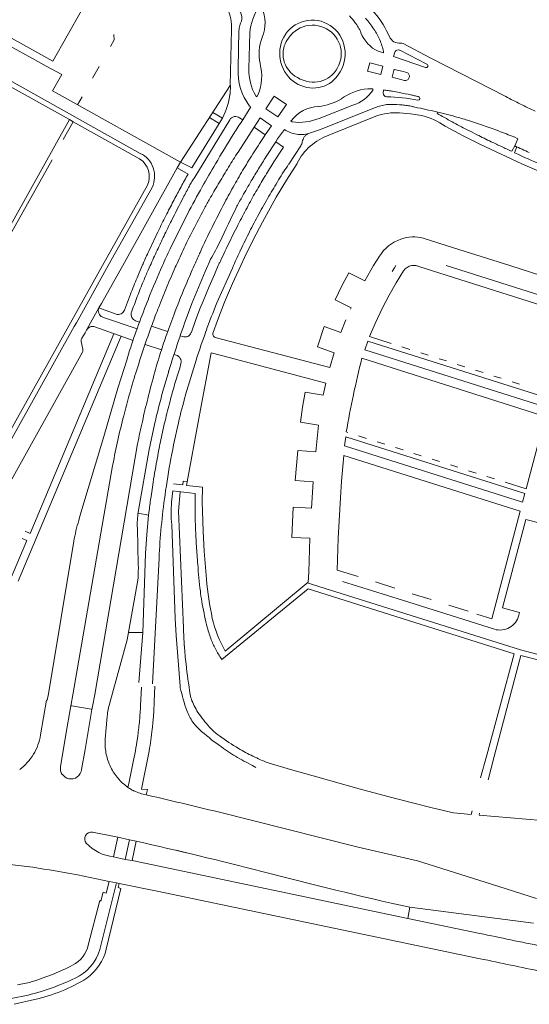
# Model space of a CAD drawing. Extents: x 145000 to 155000, y 457500 to 470000.
# Tile 513 of 548: x 153853 to 153996, y 467292 to 467569. Entities that reach past the tile are written whole.
import ezdxf

# ---------------------------------------------------------------- set-up
doc = ezdxf.new("R2010")
doc.units = 0
doc.header["$LTSCALE"] = 0.2
doc.header["$MEASUREMENT"] = 0
doc.layers.add('kant verharding', color=252, linetype='Continuous', lineweight=0)

msp = doc.modelspace()

# ---------------------------------------------------------------- linework, layer by layer
at = {"layer": 'kant verharding', "lineweight": 0}
for p, q in [((153915.03, 467568.02), (153915.15, 467568.28)), ((153917.72, 467565.6), (153917.47, 467555.45)), ((153949.05, 467565.67), (153949.05, 467565.62)), ((153957.1, 467564.51), (153956.27, 467566.17)), ((153921.24, 467564.27), (153921.25, 467564.32)), ((153927.8, 467565.21), (153927.76, 467565.12)), ((153928.77, 467564.25), (153928.74, 467564.21)), ((153953.94, 467560.38), (153955.36, 467559.92)), ((153955.36, 467559.92), (153955.44, 467560.28)), ((153958.23, 467558.92), (153958.63, 467560.12)), ((153959.96, 467560.72), (153967.63, 467556.77)), ((153968.78, 467558.49), (153960.99, 467562.55)), ((153967.25, 467555.81), (153958.23, 467558.92)), ((153989.86, 467547.61), (153968.78, 467558.49)), ((153873.47, 467552.86), (153875.31, 467556.14)), ((153920.66, 467556.85), (153920.62, 467556.91)), ((153955.25, 467556.21), (153954.65, 467553.84)), ((153957.84, 467553.09), (153958.42, 467555.31)), ((153846.31, 467552.64), (153866.94, 467541.13)), ((153846.54, 467554.16), (153886.85, 467531.6)), ((153864.76, 467553.81), (153862.2, 467549.26)), ((153961.32, 467552.19), (153957.86, 467553.06)), ((153962.64, 467553.04), (153962.52, 467552.77)), ((153912.17, 467548.28), (153912.27, 467550.75)), ((153950.96, 467549.8), (153952.44, 467549.79)), ((153952.44, 467549.79), (153952.4, 467549.38)), ((153955.3, 467548.6), (153955.4, 467549.47)), ((153869.22, 467545.32), (153870.48, 467547.56)), ((153919.42, 467547.8), (153919.76, 467547.59)), ((153919.76, 467547.59), (153920.1, 467548.18)), ((153956.36, 467547.57), (153956.28, 467547.55)), ((153965.11, 467546.61), (153965.05, 467546.62)), ((153965.22, 467547.61), (153965.27, 467547.6)), ((153910.02, 467541.55), (153907.32, 467543.17)), ((153918.05, 467544.72), (153917.69, 467544.95)), ((153925.64, 467541.88), (153922.27, 467544.17)), ((153937.09, 467544.87), (153937.14, 467544.86)), ((153946.78, 467545.23), (153937.25, 467541.46)), ((153970.48, 467542.88), (153970.71, 467543.26)), ((153867.98, 467540.52), (153886.71, 467530.06)), ((153902.22, 467524.92), (153912.08, 467541.09)), ((153906.4, 467541.73), (153909.11, 467540.07)), ((153910.02, 467541.55), (153909.11, 467540.07)), ((153910.02, 467541.55), (153909.11, 467540.07)), ((153910.02, 467541.55), (153909.11, 467540.07)), ((153910.02, 467541.55), (153909.11, 467540.07)), ((153910.05, 467541.58), (153910.02, 467541.55)), ((153914.88, 467541.6), (153915.75, 467541.06)), ((153920.63, 467541.65), (153923.9, 467539.42)), ((153929.3, 467540.76), (153929.37, 467540.84)), ((153929.63, 467540.47), (153929.3, 467540.76)), ((153940.04, 467536.79), (153953.25, 467542.08)), ((153922.11, 467536.84), (153918.95, 467539.04)), ((153928.69, 467528.61), (153932.09, 467533.79)), ((153992.37, 467533.71), (153991.54, 467532.21)), ((153992.27, 467531.82), (153992.99, 467533.43)), ((153845.33, 467500), (153862.03, 467529.83)), ((153897.3, 467527.55), (153900.37, 467525.79)), ((153876.24, 467500), (153888.91, 467522.66)), ((153877.89, 467500), (153890.22, 467522.05)), ((153903.53, 467503.33), (153903.59, 467503.42)), ((153903.73, 467503.72), (153903.59, 467503.42)), ((153952.62, 467500), (153954.24, 467502.62)), ((153839.41, 467434.13), (153876.24, 467500)), ((153887.44, 467500), (153885.97, 467496.53)), ((153889.68, 467500), (153889.11, 467498.72)), ((153896.96, 467500), (153896.75, 467499.53)), ((153905.91, 467500), (153905.19, 467498.36)), ((153908.87, 467500), (153907.76, 467497.49)), ((153908.47, 467489.54), (153912.83, 467499.27)), ((153909.47, 467501.29), (153909.26, 467500.88)), ((153913.15, 467500), (153912.83, 467499.27)), ((153958.5, 467499.39), (153957.85, 467498.34)), ((153958.86, 467500), (153958.5, 467499.39)), ((153965.36, 467499.74), (154000, 467488.8)), ((154000, 467491.53), (153973.1, 467500)), ((153990.97, 467500), (154000, 467497.14)), ((153905.19, 467498.36), (153903.73, 467494.94)), ((153907.76, 467497.49), (153906.3, 467494.08)), ((153903.73, 467494.94), (153901.44, 467489.36)), ((153906.3, 467494.08), (153904.57, 467489.95)), ((153884.14, 467491.98), (153882.47, 467487.47)), ((153889.24, 467490.75), (153889.18, 467490.55)), ((153880.08, 467486.35), (153875.26, 467488.15)), ((153901.44, 467489.36), (153900.44, 467486.76)), ((153903.69, 467487.78), (153902.46, 467484.53)), ((153904.57, 467489.95), (153903.69, 467487.78)), ((153885.99, 467482.2), (153876.22, 467485.52)), ((153884.35, 467486.73), (153884.43, 467486.86)), ((153884.84, 467478.93), (153874.11, 467482.72)), ((153886.68, 467484.11), (153885.58, 467484.48)), ((153890.06, 467482.96), (153894.6, 467481.4)), ((153902.46, 467484.53), (153901.3, 467481.26)), ((153881.48, 467480.11), (153852.47, 467411.13)), ((153898.78, 467480), (153898.12, 467480.23)), ((153901.3, 467481.26), (153901.25, 467481.14)), ((153870.21, 467478.59), (153870.72, 467476.42)), ((153870.28, 467479.21), (153870.24, 467479.09)), ((153892.85, 467476.24), (153888.24, 467477.81)), ((153960.59, 467477.1), (153962.84, 467476.38)), ((153870.59, 467475.62), (153846.85, 467433.08)), ((153896.39, 467474.99), (153897.03, 467474.79)), ((153949.31, 467473.88), (154000, 467457.79)), ((153965.89, 467475.41), (153968, 467474.75)), ((153898.3, 467472.39), (153898, 467471.14)), ((153971.06, 467473.78), (153973.13, 467473.13)), ((153976.18, 467472.15), (153978.29, 467471.49)), ((153981.34, 467470.52), (153983.46, 467469.86)), ((153986.52, 467468.89), (153988.59, 467468.25)), ((153991.65, 467467.28), (153993.73, 467466.61)), ((153944.46, 467449.18), (153944.79, 467451.73)), ((153944.93, 467453.12), (153945.36, 467452.99)), ((153948.4, 467452.02), (153950.6, 467451.33)), ((153874.07, 467379.18), (153886.13, 467449.74)), ((153944.46, 467449.18), (153994.6, 467433.36)), ((153953.65, 467450.36), (153955.75, 467449.69)), ((153958.8, 467448.73), (153960.9, 467448.07)), ((153963.95, 467447.1), (153966.05, 467446.43)), ((153969.1, 467445.47), (153971.2, 467444.8)), ((153974.25, 467443.85), (153976.35, 467443.18)), ((153979.39, 467442.21), (153981.48, 467441.56)), ((153984.52, 467440.58), (153986.66, 467439.91)), ((153890.51, 467438.92), (153889.91, 467434.96)), ((153896.1, 467436.53), (153895.73, 467433.33)), ((153895.93, 467436.55), (153902.35, 467435.78)), ((153889.25, 467429.68), (153886.29, 467430.25)), ((153889.4, 467430.99), (153889.25, 467429.68)), ((153993.94, 467430.84), (153985.9, 467400.46)), ((153895.74, 467427.03), (153896.69, 467400.54)), ((153995.51, 467428.49), (153988.92, 467403.57)), ((153995.51, 467428.49), (153999.89, 467427.32)), ((153886.06, 467425.97), (153886.33, 467415.77)), ((153868.16, 467422.34), (153861.02, 467379.32)), ((153890.29, 467382.17), (153892.17, 467417.6)), ((153942.36, 467414.22), (153948.27, 467412.39)), ((153953.19, 467410.86), (153958.58, 467409.15)), ((153934.22, 467408.93), (153909.89, 467389.03)), ((153934.22, 467408.93), (153992.19, 467390.63)), ((153963.5, 467407.56), (153968.86, 467405.9)), ((153973.79, 467404.34), (153979.22, 467402.6)), ((153981.74, 467401.82), (153985.9, 467400.46)), ((153993.33, 467402.4), (153988.92, 467403.57)), ((153896.69, 467400.54), (153897, 467395.81)), ((153883.61, 467396.66), (153887.61, 467396.59)), ((153887.61, 467396.59), (153886.48, 467382.52)), ((153897, 467395.81), (153897.35, 467391.09)), ((153897.35, 467391.09), (153898.1, 467381.52)), ((153984.55, 467362.09), (153992.19, 467390.63)), ((153909.51, 467389.55), (153909.92, 467388.89)), ((153994.11, 467390.1), (153986.56, 467361.65)), ((153994.11, 467390.1), (154000, 467388.67)), ((153886.96, 467376.05), (153887.2, 467381.26)), ((153890.83, 467377.16), (153891, 467381.52)), ((153898.1, 467381.52), (153898.17, 467381.07)), ((153860.45, 467377.59), (153858.79, 467367.75)), ((153867.86, 467379.07), (153867.45, 467376.47)), ((153874.07, 467379.18), (153873.43, 467375.82)), ((153867.45, 467376.47), (153867.37, 467375.97)), ((153867.62, 467375.92), (153867.37, 467375.97)), ((153873.02, 467374.98), (153867.62, 467375.92)), ((153873.27, 467374.94), (153873.02, 467374.98)), ((153873.43, 467375.82), (153873.27, 467374.94)), ((153877.56, 467373), (153877.02, 467366.58)), ((153883.79, 467354.56), (153884.96, 467360.64)), ((153982.76, 467355.69), (153984.55, 467362.09)), ((153986.56, 467361.65), (153984.91, 467355.12)), ((153918.51, 467359.16), (153919.48, 467358.57)), ((153922.88, 467359.89), (153929.21, 467358.05)), ((153929.21, 467358.05), (153935.57, 467356.23)), ((153935.57, 467356.23), (153944.86, 467353.6)), ((153888.56, 467350.9), (153888.9, 467352.39)), ((153944.86, 467353.6), (153948.54, 467352.58)), ((153948.54, 467352.58), (153956.66, 467350.4)), ((153888.56, 467350.9), (153890.45, 467350.45)), ((153956.66, 467350.4), (153963.16, 467348.72)), ((153963.16, 467348.72), (153969.15, 467347.24)), ((153969.15, 467347.24), (153975.15, 467345.82)), ((153880.57, 467338.93), (153879.38, 467333.38)), ((153882.67, 467332.71), (153883.83, 467338.24)), ((153883.83, 467338.24), (153885.7, 467337.83)), ((153884.56, 467332.34), (153885.7, 467337.83)), ((153878.08, 467326.49), (153869.18, 467328.34)), ((153875.46, 467307.33), (153880.23, 467326.07)), ((153880.23, 467326.07), (153878.08, 467326.49)), ((153880.96, 467325.91), (153880.23, 467326.07)), ((153998.5, 467321.72), (153985.85, 467325.71)), ((153962.25, 467316.08), (153962.84, 467319.2)), ((153962.84, 467319.2), (153997.68, 467314.74)), ((153982.53, 467311.85), (153962.25, 467316.08)), ((153982.62, 467304.72), (153947.69, 467311.99)), ((153852.29, 467297.4), (153855.65, 467298.02)), ((153850.55, 467293.48), (153855.35, 467294.49)), ((153851.32, 467291.87), (153857.1, 467293.19))]:
    msp.add_line(p, q, dxfattribs=at)
at = {"layer": 'kant verharding', "lineweight": 0, "flags": 128}
for points in [[(153850.6, 467564.04), (153862.21, 467557.56), (153874.34, 467579.15)], [(153912.62, 467566.57), (153912.24, 467550.78), (153898.25, 467529.16)], [(153914.43, 467555.51), (153914.66, 467566.26), (153914.7, 467566.48)], [(153878.46, 467561.72), (153879.54, 467563.65), (153879.42, 467565.14)], [(153850.03, 467561.97), (153856.5, 467558.39), (153860.38, 467556.24), (153864.76, 467553.81)], [(153954.65, 467553.84), (153950.92, 467554.79), (153951.54, 467557.17), (153955.25, 467556.21)], [(153958.43, 467555.3), (153960.57, 467554.74), (153961.94, 467554.37)], [(153862.18, 467549.27), (153863.2, 467548.67), (153898.2, 467529.19), (153897.3, 467527.55), (153881.93, 467500)], [(153922.27, 467544.17), (153924.65, 467547.76), (153928.05, 467545.35), (153925.64, 467541.88)], [(153918.04, 467544.71), (153915.75, 467541.06), (153915.57, 467540.78)], [(153934.31, 467537.23), (153937.38, 467538.3), (153952.67, 467544.36)], [(153865.19, 467535.49), (153867.98, 467540.52), (153866.94, 467541.13), (153843.92, 467500)], [(153914.42, 467531.99), (153918.95, 467539.04), (153920.63, 467541.65)], [(153959.93, 467543.07), (153963.03, 467542.74), (153966.23, 467542.27)], [(153909.11, 467540.07), (153901.41, 467527.55), (153898.2, 467529.19)], [(153923.9, 467539.42), (153922.11, 467536.84), (153921.99, 467536.66)], [(153922.36, 467530.7), (153925.03, 467534.87), (153925.59, 467535.74), (153927.49, 467538.33)], [(154000, 467526.27), (153994.35, 467528.7), (153982.77, 467534.1), (153977.81, 467536.61), (153972.8, 467539.3)], [(153925.03, 467534.87), (153927.21, 467533.34), (153924.54, 467529.24)], [(153992.17, 467536.25), (153993.28, 467535.76), (153992.39, 467533.71)], [(153915.19, 467500), (153916.22, 467502.26), (153918.66, 467507.22), (153921.31, 467512.26), (153925.16, 467519.27), (153928.07, 467524.12), (153931.05, 467528.81)], [(153966.6, 467507.71), (153975.12, 467505.02), (153990.97, 467500)], [(153840.96, 467433.95), (153868.27, 467482.8), (153868.89, 467483.9), (153872.27, 467489.94), (153872.88, 467491.05), (153877.89, 467500)], [(153881.93, 467500), (153875.94, 467489.29), (153875.26, 467488.15)], [(153907.39, 467481.19), (153908.61, 467484.55), (153910.65, 467489.73), (153912.89, 467494.96), (153915.19, 467500)], [(153946.1, 467487.7), (153946.27, 467488.09), (153941.76, 467490.33), (153943.7, 467494.34), (153945.61, 467497.98), (153950.11, 467495.69), (153951.83, 467498.72), (153952.62, 467500)], [(153957.54, 467478.06), (153951.48, 467479.99), (153953.06, 467483.68), (153955.15, 467488.09), (153957.01, 467491.64), (153958.98, 467495.12), (153961.05, 467498.55)], [(153875.26, 467488.15), (153871.94, 467482.16), (153871.77, 467481.84)], [(153907.99, 467479.77), (153940.31, 467471.25), (153941.51, 467475.46), (153936.77, 467477.1), (153938.66, 467482.87), (153943.43, 467481.2), (153944.82, 467484.76)], [(153854.47, 467425.15), (153855.86, 467424.51), (153879.44, 467480.77)], [(153871.77, 467481.84), (153871.32, 467481.08), (153870.44, 467479.55), (153870.28, 467479.21)], [(154000, 467460.51), (153950.16, 467476.27), (153950.99, 467478.69), (154000, 467463.18)], [(153883.89, 467476.11), (153883.08, 467473.36), (153880.61, 467465.51), (153876.58, 467451.84), (153869.88, 467429.37), (153869.57, 467428.17)], [(153904.46, 467437.54), (153899.9, 467438.09), (153903.58, 467457.93), (153906.88, 467475.44), (153911.91, 467474.15), (153939.2, 467466.91), (153938.43, 467463.49), (153933.33, 467464.3), (153932.61, 467460.13), (153932.03, 467455.89), (153937.12, 467455.01), (153936.33, 467447.54), (153931.24, 467447.95), (153930.51, 467439.47), (153935.6, 467439.09), (153935.1, 467431.67), (153930, 467431.93), (153929.58, 467423.43), (153934.67, 467423.19), (153934.34, 467413.61), (153934.21, 467410.84), (153910.84, 467391.41)], [(153994.6, 467433.36), (153995.26, 467435.79), (153944.79, 467451.73)], [(154000, 467453.72), (153995.61, 467437.15), (153989.71, 467438.95)], [(153889.67, 467449.38), (153889.43, 467448.17), (153886.33, 467430.49)], [(153942.36, 467414.22), (153942.65, 467423.17), (153943.25, 467434.57), (153943.59, 467439.3), (153944.25, 467446.54), (153993.94, 467430.84)], [(153879.13, 467443.97), (153879.02, 467443.63), (153867.86, 467379.07)], [(153896.23, 467438.56), (153898.89, 467438.24), (153898.98, 467439.31), (153900.03, 467439.18)], [(153899.08, 467397.97), (153897.68, 467430.8), (153898.12, 467436.26)], [(153889.25, 467429.68), (153888.71, 467424.24), (153888.32, 467418.91), (153887.61, 467396.59)], [(153904.42, 467430.8), (153904.56, 467425.07), (153904.86, 467419.56), (153905.52, 467411.65)], [(153849.31, 467409.2), (153854.93, 467422.55), (153853.6, 467423.1)], [(153886.25, 467411.95), (153883.24, 467394.53), (153878.3, 467376.84)], [(153933.9, 467410.59), (153993.97, 467391.73), (154000, 467390.16)], [(153986.63, 467397.54), (153960.77, 467405.73), (153943.86, 467411.03)], [(153993.33, 467402.4), (153993.68, 467402.3), (153993.48, 467401.48)], [(153861.02, 467379.32), (153860.64, 467377.56), (153860.45, 467377.59)], [(153867.37, 467375.97), (153865.96, 467367.85), (153864.4, 467358.76)], [(153870.37, 467358.03), (153871.32, 467363.63), (153873.27, 467374.94)], [(153888.9, 467352.39), (153887.24, 467352.53), (153889.37, 467363.22)], [(153883.09, 467353.25), (153883.49, 467353.19), (153883.79, 467354.56)], [(153975.15, 467345.82), (153980.06, 467345.31), (153980.34, 467346.34)], [(153908.46, 467346.16), (153948.25, 467336.16), (153964.95, 467332.26), (153985.85, 467325.71)], [(153982.49, 467345.77), (153982.36, 467345.17), (154000, 467343.67)], [(153873.42, 467340.39), (153880.57, 467338.93), (153883.83, 467338.24)], [(153962.25, 467316.08), (153884.56, 467332.34), (153882.67, 467332.71), (153879.38, 467333.38)], [(153872.25, 467308.55), (153875.45, 467321.13), (153875.79, 467320.97), (153876.43, 467323.45), (153877.27, 467323.19), (153878.08, 467326.49)], [(153877.32, 467307.43), (153881.43, 467324.53), (153880.7, 467324.77), (153880.96, 467325.91)], [(153880.96, 467325.91), (153891.62, 467323.73), (153947.69, 467311.99)]]:
    msp.add_lwpolyline(points, dxfattribs=at)
at = {"layer": 'kant verharding', "lineweight": 0}
for centre, radius, start, end in [((153900.31, 467567.05), 12.32, 357.7484, 25.5322), ((153911.88, 467569.81), 3.61, 334.8485, 57.2407), ((153935.85, 467563.34), 18.28, 147.953, 172.9005), ((153911.8, 467568.27), 10.24, 337.3341, 25.3351), ((153935.83, 467556.06), 22.81, 26.3334, 46.7808), ((153935.35, 467560), 9.17, 98.1078, 145.4578), ((153935.35, 467560), 9.17, 50.7766, 98.121), ((153930.27, 467555.77), 21.34, 36.7277, 43.1357), ((153935.76, 467559.83), 14.51, 30.2902, 36.8607), ((153934.29, 467554.52), 22.04, 33.2925, 43.4444), ((153919.36, 467566.3), 4.66, 158.355, 177.7964), ((153935.41, 467559.67), 8.07, 97.0891, 145.3981), ((153935.43, 467559.66), 8.08, 49.0115, 97.2259), ((153935.48, 467559.7), 8.02, 0.9266, 49.068), ((153935.25, 467559.87), 9.34, 3.4724, 50.7855), ((153935.34, 467559.56), 15.01, 23.9916, 30.3407), ((153957.81, 467568.9), 9.35, 200.4926, 245.5747), ((153936.37, 467555.85), 19.58, 23.2443, 33.3931), ((153933.42, 467559.55), 13.06, 158.7954, 191.6361), ((153936.02, 467559.75), 9.86, 146.9814, 189.4709), ((153934.32, 467559.62), 7.23, 140.5741, 182.5069), ((153936.01, 467555.69), 19.97, 13.3121, 23.2649), ((153959.96, 467565.77), 3.13, 203.6251, 274.4582), ((153960.4, 467560.76), 1.89, 71.8449, 95.2599), ((153935.27, 467559.7), 8.23, 313.4742, 0.9533), ((153934.11, 467559.8), 10.48, 318.9314, 3.4689), ((153959.57, 467559.81), 0.99, 66.9423, 161.5024), ((153936.02, 467559.74), 9.86, 189.4555, 231.9578), ((153934.33, 467559.6), 7.23, 182.3663, 224.2926), ((153930.61, 467554.72), 16.2, 177.2153, 217.1037), ((153932.04, 467555.09), 14.57, 178.5616, 209.9758), ((153907.17, 467553.36), 13.93, 338.1536, 14.4971), ((153935.94, 467561.15), 9.47, 224.1974, 266.0452), ((153961.67, 467553.38), 1.03, 340.9702, 74.9867), ((153967.38, 467556.31), 0.52, 255.2552, 297.3574), ((153967.39, 467556.31), 0.516, 20.7726, 62.6236), ((153967.36, 467556.33), 0.545, 298.1351, 338.1643), ((153967.38, 467556.31), 0.519, 339.4632, 20.849), ((153935.61, 467559.22), 9.19, 231.9528, 274.4377), ((153935.81, 467559.11), 7.42, 265.9262, 313.5384), ((153935.68, 467558.43), 8.4, 274.4074, 318.9721), ((153961.58, 467553.18), 1.02, 255.105, 336.3321), ((153952.13, 467535.37), 14.47, 94.6206, 126.7759), ((153943.75, 467555.21), 10.43, 286.8623, 325.9954), ((153951.9, 467517.2), 32.47, 81.5044, 83.8105), ((153950.14, 467503.31), 46.47, 80.2831, 81.8819), ((153948.72, 467493.23), 56.64, 78.6491, 80.5918), ((153925.45, 467373.19), 178.91, 77.843, 78.9096), ((153891.08, 467551.27), 21.29, 332.9509, 352.0045), ((153935.83, 467559.52), 14.72, 275.1229, 301.2624), ((153956.46, 467548.69), 1.16, 184.4244, 261.3127), ((153954.68, 467491.72), 55.87, 79.2951, 88.2762), ((153953.4, 467501.59), 47.51, 76.8811, 78.1769), ((153948.55, 467479.68), 69.95, 76.2096, 77.0894), ((153965.17, 467547.11), 0.5, 262.984, 78.1102), ((154062.24, 467685.55), 155.77, 242.312, 244.0157), ((153937.79, 467534.12), 10.77, 93.7601, 141.4246), ((153957.26, 467534.45), 10.92, 106.0915, 114.86), ((153957.33, 467534.58), 10.82, 97.7782, 106.6318), ((153957.53, 467533.74), 11.68, 89.763, 98.1894), ((153957.52, 467507.8), 37.61, 85.2158, 89.9069), ((153959.28, 467528.21), 17.12, 80.5145, 85.401), ((153959.63, 467529.47), 15.83, 75.7065, 80.9969), ((153931.93, 467382.38), 165.46, 76.8378, 79.0059), ((153933.3, 467387.38), 160.28, 74.6673, 76.9051), ((154064.79, 467686.06), 157.37, 243.2664, 244.9284), ((153913.71, 467540.1), 1.91, 52.2174, 148.6304), ((153969.03, 467504.11), 64.83, 145.5558, 147.4373), ((153931.48, 467556.08), 15.72, 263.2458, 291.5643), ((153959.06, 467525.9), 17.19, 87.0909, 109.7381), ((153960.49, 467520.76), 22.26, 56.4084, 75.047), ((154088.96, 467751.92), 240.28, 240.4571, 241.6068), ((154089.43, 467751.66), 240.27, 241.478, 242.6274), ((153953.1, 467458.78), 86.19, 72.4875, 74.8111), ((153931.33, 467388.52), 159.74, 70.9262, 72.6248), ((153971.26, 467501.66), 68.03, 146.7132, 148.5055), ((153932.1, 467545.45), 8.48, 237.0901, 249.4137), ((154049.44, 467673.57), 152.54, 242.4814, 243.6422), ((153935.75, 467399.92), 147.53, 69.3101, 71.1015), ((153933.25, 467392.1), 155.72, 67.7696, 69.4671), ((154347.98, 467267.44), 511.63, 148.1785, 149.2985), ((154077.69, 467431.43), 187.93, 145.947, 147.6291), ((153932.14, 467545.31), 8.36, 248.8187, 261.4628), ((153932.18, 467544.94), 8, 260.7866, 273.1598), ((153945.58, 467521.5), 16.27, 109.8987, 153.2702), ((153935.25, 467534.52), 2.73, 157.4051, 173.4668), ((153932.21, 467544.81), 7.87, 272.9319, 285.4777), ((153935.24, 467534.61), 2.69, 142.7202, 159.0542), ((153935.41, 467534.58), 2.85, 128.35, 144.3145), ((153935.48, 467534.6), 2.88, 114.019, 129.6659), ((154122.58, 467819.6), 315.87, 243.5147, 244.3326), ((154097.6, 467766.99), 257.63, 244.2714, 244.9798), ((153929.36, 467535.56), 3.26, 327.0396, 346.4948), ((154074.73, 467717.19), 202.83, 244.8844, 245.784), ((154096.23, 467755.67), 245.04, 244.9283, 245.9791), ((153883.62, 467525.11), 5.83, 335.1235, 58.0149), ((153883.82, 467525.23), 7.08, 41.8751, 64.5579), ((153883.84, 467525.21), 7.08, 19.3555, 42.0429), ((154140.51, 467387.42), 268.36, 147.4023, 148.4704), ((154076.28, 467431.77), 186.56, 147.4872, 149.1822), ((154076.58, 467431.83), 183.19, 147.3357, 148.5899), ((154100.88, 467766.79), 258.86, 245.194, 247.0641), ((153883.71, 467525.16), 7.22, 356.9375, 19.4091), ((154143.03, 467388.96), 273.36, 149.2673, 150.8264), ((154154.26, 467378), 285, 148.3016, 149.3073), ((154070.26, 467434.93), 179.77, 149.0621, 150.7596), ((154067.04, 467436.65), 172.54, 148.3064, 149.6387), ((154089.78, 467423.85), 195.98, 147.4685, 148.8116), ((154081.67, 467428.77), 182.68, 146.8691, 148.5344), ((153883.71, 467525.17), 7.22, 334.3568, 356.8399), ((154101.61, 467411.61), 231.38, 150.431, 151.4517), ((153941.48, 467500.06), 46.47, 147.648, 149.4634), ((154122.33, 467403.22), 237.15, 149.4201, 150.6212), ((154084.59, 467426.87), 189.98, 148.7796, 150.1654), ((154093.34, 467421.17), 196.6, 148.4199, 149.9672), ((154087.4, 467418.67), 215.52, 151.2954, 152.3912), ((153997.53, 467468.41), 110.84, 150.8527, 152.7508), ((154186.79, 467364.26), 323.61, 150.785, 152.333), ((153928.71, 467507.16), 31.87, 148.8016, 151.4478), ((154158.99, 467374.44), 290.89, 149.1807, 150.1447), ((154086.23, 467425.38), 198.37, 150.606, 152.2394), ((154084.97, 467426.21), 190.65, 150.05, 151.5911), ((154092.81, 467414.93), 222.05, 152.1815, 153.3314), ((154306.94, 467307.42), 459.63, 152.5692, 153.4805), ((153999.81, 467465.37), 107.58, 149.9421, 151.6113), ((153999.65, 467471.73), 96.64, 150.3337, 152.2595), ((154100.25, 467416.77), 204.79, 149.8684, 151.4935), ((154121.24, 467398.57), 246.16, 151.3698, 152.8833), ((154168.18, 467381.56), 291.29, 152.1213, 153.6637), ((154256.68, 467346.81), 382.38, 153.6206, 155.2742), ((154115.19, 467409.13), 225.35, 151.4274, 152.8066), ((154154.17, 467382.96), 291.24, 153.1294, 154.1029), ((154161.96, 467379.12), 297.89, 153.3699, 154.2799), ((154269.38, 467323.49), 415.69, 152.6411, 154.1492), ((154100.61, 467416.3), 205.33, 151.427, 153.005), ((154235.48, 467342.52), 382.04, 153.9727, 154.9088), ((154140.01, 467387.62), 267.87, 152.6293, 154.0104), ((154165.74, 467382.35), 288.77, 153.5885, 155.1443), ((154149.07, 467391.25), 263.66, 152.7164, 154.026), ((154126.61, 467395.72), 258.83, 154.1951, 155.1946), ((154091.77, 467420.49), 195.55, 152.9235, 154.5675), ((153963.99, 467496.65), 11.43, 108.6685, 148.5433), ((153963.83, 467497.66), 10.42, 74.5827, 109.6352), ((154027.79, 467439.39), 152.87, 154.7814, 156.2222), ((154103.13, 467407.12), 229.63, 154.8415, 156.1413), ((154149.5, 467387.89), 276.31, 154.9225, 156.0618), ((153819.22, 467551.72), 100.73, 330.2722, 333.485), ((154123.18, 467403.38), 235.07, 153.9203, 155.3864), ((154081.65, 467426.42), 183.87, 154.882, 156.41), ((154183.56, 467368.11), 322.12, 154.9852, 155.8289), ((154135.99, 467397.5), 255.41, 155.5234, 156.3408), ((154098.67, 467415.12), 210.63, 155.7077, 156.2354), ((153979.77, 467460.23), 100.53, 156.0528, 156.6942), ((154115.46, 467401.4), 243.22, 156.0846, 158.4481), ((154142.64, 467390.64), 268.92, 156.1158, 157.397), ((154171.72, 467381.33), 294.63, 156.2484, 157.2776), ((153975.68, 467470.67), 72.97, 155.5459, 156.2984), ((153963.91, 467496.56), 3.49, 99.2261, 145.1284), ((153963.92, 467496.69), 3.36, 80.3052, 99.6948), ((153963.98, 467496.73), 3.31, 65.3525, 81.1282), ((154091.95, 467411.32), 222.91, 157.5276, 158.787), ((153983.14, 467456.48), 103.08, 155.8105, 157.6758), ((154027.87, 467437.42), 151.7, 157.4333, 159.2084), ((154160.96, 467382.92), 288.8, 157.3801, 158.5922), ((154171.47, 467381.02), 294.52, 157.202, 158.9404), ((154105.53, 467403.1), 233.36, 157.9906, 161.7669), ((154038.36, 467432.97), 163.09, 159.0541, 160.7046), ((153877.01, 467487.29), 1.94, 153.9008, 177.9581), ((154092.28, 467409.8), 215.05, 158.5803, 159.9974), ((154130.6, 467400.11), 239.46, 158.0695, 160.123), ((153876.97, 467487.27), 1.91, 177.1022, 201.6365), ((153876.84, 467487.18), 1.76, 200.4272, 224.9972), ((153876.88, 467487.18), 1.78, 224.123, 248.327), ((153880.7, 467488.14), 1.89, 250.86, 339.4384), ((153886.18, 467486.27), 1.89, 165.8721, 251.3238), ((154096.72, 467409.38), 214.57, 158.8368, 160.5856), ((154156.69, 467392.11), 273.17, 159.7279, 161.4759), ((153873.44, 467480.97), 1.89, 131.7713, 152.3443), ((153873.41, 467481), 1.84, 110.5454, 131.5867), ((153873.41, 467481.06), 1.78, 89.1489, 111.2656), ((153873.43, 467481), 1.84, 68.5835, 90.0125), ((154153.99, 467387.08), 280.81, 159.9477, 161.4221), ((154042.98, 467428.16), 157.64, 160.5314, 162.5192), ((153899.42, 467481.86), 1.97, 251.0901, 338.2864), ((154136.52, 467398.08), 245.72, 160.1485, 162.1498), ((153908.37, 467480.77), 1.07, 156.8086, 249.5983), ((153871.17, 467478.79), 0.98, 161.8949, 191.7454), ((154210.95, 467373.54), 330.52, 161.412, 162.9933), ((153869.66, 467476.18), 1.09, 328.9523, 12.934), ((154144.89, 467389.78), 271.32, 161.35, 162.8449), ((154045.09, 467427.35), 159.9, 162.4695, 164.5016), ((153896.45, 467472.95), 1.93, 343.2578, 72.6312), ((154196.29, 467410.84), 254.89, 165.6819, 170.4512), ((154072.39, 467415.06), 183.19, 162.1757, 163.6968), ((154174.05, 467386.07), 285.12, 162.1631, 164.2327), ((154122.94, 467396.25), 248.44, 162.7795, 164.2871), ((154184.83, 467388.33), 304.99, 164.4511, 165.9323), ((154073.77, 467415.36), 187.1, 162.9512, 164.5284), ((154062.46, 467417.69), 172.92, 163.6064, 165.218), ((154085.39, 467406.44), 209.54, 164.1876, 165.837), ((154097.3, 467408.65), 211.57, 164.4787, 165.9562), ((154062.51, 467417.35), 169.28, 164.1647, 166.8943), ((154127.49, 467402.31), 245.97, 165.8443, 167.3625), ((154080.59, 467412.51), 194.43, 165.8642, 167.4679), ((154095.79, 467408.39), 207.51, 165.0829, 166.6597), ((154136.48, 467393.3), 262.29, 165.7842, 167.323), ((154123.22, 467402.76), 241.7, 167.2452, 168.7901), ((154087.77, 467410.49), 201.88, 167.35, 168.8944), ((154085.75, 467410.64), 197.23, 166.6232, 168.1901), ((154114.79, 467404.94), 223.01, 166.8339, 169.4749), ((154138.86, 467392.86), 264.7, 167.3422, 168.867), ((154064.67, 467414.79), 175.74, 168.11, 169.8091), ((154237.46, 467383.27), 351.39, 169.735, 170.887), ((154121.68, 467403.52), 230.04, 169.4417, 172.0447), ((154085.87, 467408.38), 193.9, 172.0023, 174.6396), ((154072.64, 467433.03), 170.31, 179.073, 180.7158), ((153968.29, 467433.81), 63.94, 176.6539, 182.7006), ((154078.49, 467408.5), 190.42, 172.0132, 173.2189), ((153922.76, 467430.24), 27.21, 173.4786, 186.776), ((153905.59, 467427.1), 19.56, 170.0127, 183.2961), ((154072.54, 467432.4), 170.21, 180.5044, 182.148), ((153914.61, 467414.21), 47.15, 162.769, 170.0703), ((154082.89, 467408.4), 190.94, 174.5615, 177.2398), ((154106.53, 467433.36), 204.2, 182.0614, 183.4736), ((154100.39, 467432.89), 198.05, 183.4443, 184.947), ((153847.9, 467414.7), 38.45, 355.9065, 1.6047), ((154202.2, 467441.22), 300.2, 184.856, 186.2924), ((154021.84, 467423.29), 116.9, 185.7139, 191.2112), ((153947.47, 467413.01), 43.91, 186.1294, 189.9769), ((154009.81, 467423.69), 107.16, 189.8245, 193.4003), ((153938.77, 467407.92), 32.44, 193.1038, 210.5897), ((153988.21, 467402.73), 5.42, 253.0897, 346.6232), ((154001.92, 467399.86), 102.86, 181.0484, 183.9084), ((153935.87, 467406.02), 31.13, 193.3051, 200.012), ((153932.36, 467404.62), 27.36, 199.7835, 206.5998), ((154006.75, 467400), 107.68, 183.8082, 186.5402), ((153933.36, 467405.04), 28.44, 206.437, 212.996), ((154077.2, 467407.88), 178.57, 186.4792, 189.259), ((153947.4, 467391.8), 50.39, 192.2964, 199.9501), ((153900.81, 467370.53), 23.37, 164.3436, 173.9495), ((153786.08, 467380.98), 104.82, 355.782, 357.9074), ((153908.93, 467380.41), 8.08, 188.9664, 202.0885), ((153919.11, 467384.45), 19.03, 201.8267, 214.5783), ((153801.13, 467379.58), 85.9, 354.821, 357.6427), ((153913.45, 467379.45), 14.27, 199.8288, 214.3129), ((153799.71, 467379.57), 87.31, 352.1372, 354.9132), ((153791.74, 467380.52), 99.15, 353.5634, 355.8102), ((153910.62, 467377.48), 10.82, 214.1874, 228.5629), ((153929.09, 467391.29), 31.12, 214.5229, 224.4712), ((153798.2, 467379.6), 92.62, 351.7456, 353.6765), ((153955.91, 467428.6), 79.12, 228.4704, 233.7936), ((153919.52, 467381.86), 17.7, 224.3899, 234.3914), ((153843.96, 467370.08), 15.01, 328.8644, 351.0966), ((153892.03, 467365.43), 15.05, 175.6001, 190.36), ((153800.88, 467379.32), 86.12, 349.8311, 352.1901), ((153790.23, 467380.51), 100.64, 350.1117, 351.8877), ((153952.88, 467428.25), 74.83, 234.3072, 239.1858), ((153801.29, 467379.1), 85.69, 347.5586, 349.9293), ((153943.83, 467411.98), 58.56, 233.7288, 239.0603), ((153942.07, 467409.85), 53.49, 239.0369, 244.0194), ((153843.95, 467370.07), 15.01, 306.6833, 328.9066), ((153892.11, 467365.41), 15.12, 190.2497, 204.9324), ((153943.84, 467411.82), 58.43, 238.9659, 244.31), ((153944.98, 467415.72), 60.04, 243.9751, 248.401), ((153867.38, 467358.37), 3.01, 172.5915, 215.5441), ((153867.39, 467358.37), 3, 305.8511, 353.4724), ((153892.18, 467365.42), 15.19, 204.8533, 219.0572), ((153867.37, 467358.36), 2.98, 215.4126, 258.6663), ((153867.38, 467358.37), 3, 258.4463, 305.9484), ((153892.97, 467366.05), 16.21, 219.0143, 220.7185), ((153892.15, 467365.4), 15.16, 220.8605, 233.27), ((153889.96, 467362.14), 11.24, 232.3305, 238.541), ((153890.25, 467362.51), 11.71, 238.2845, 244.2545), ((153890.32, 467362.55), 11.77, 243.9868, 252.6846), ((153890.35, 467362.51), 11.74, 252.4934, 261.2094), ((153498.12, 465663.42), 1732.05, 76.29555, 76.90799), ((153873.19, 467338.46), 1.94, 83.1028, 218.6981), ((153881.11, 467346.41), 13.15, 224.1695, 262.4389), ((153658.6, 466317.36), 1045.43, 75.45592, 77.45369), ((153897.73, 467337.34), 2.2, 249.3797, 260.2068), ((153813.96, 466974.21), 370.46, 76.0145, 76.9912), ((153840.37, 467225.22), 106.5, 81.24, 84.7292), ((153793.49, 466920.58), 414.72, 79.4844, 81.2487), ((154203.75, 468405.98), 1113.16, 255.2924, 257.50111), ((154279.07, 468699.44), 1418.92, 257.93685, 258.65731), ((153863.95, 467310.46), 8.51, 297.0597, 347.0702), ((153862.97, 467311.09), 14.81, 306.7182, 345.6699), ((153863.42, 467310.61), 12.48, 294.1811, 344.7376), ((154347.31, 469013.43), 1747.19, 257.95215, 258.53444), ((153836.52, 467363.72), 68.42, 286.2322, 297.2294), ((153838.69, 467361.5), 69.05, 283.9611, 295.6025), ((153846.69, 467339.6), 47.56, 282.6462, 301.9061)]:
    msp.add_arc(centre, radius, start, end, dxfattribs=at)

doc.saveas('drawing.dxf')
